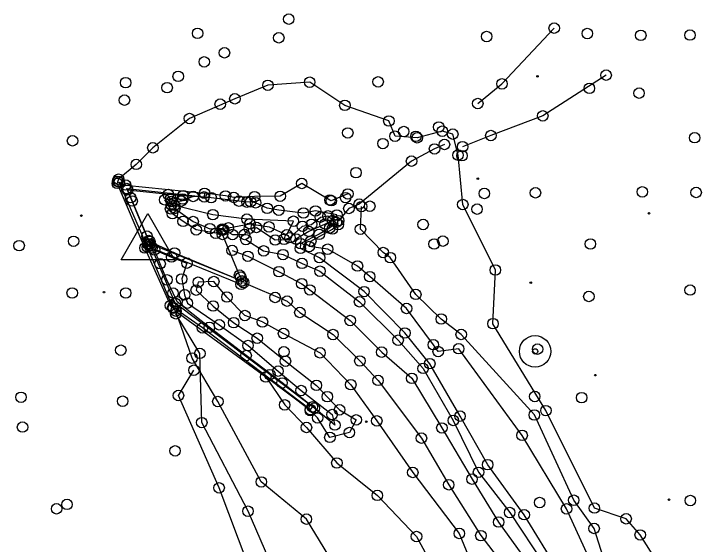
# Model space of a CAD drawing. Extents: x 20503438 to 20508873, y 7964251 to 7984667.
# Drawn here: x 20506017.3 to 20506149.4, y 7976306.6 to 7976407.6 of the extents above; entities that cross this region are included whole.
import ezdxf

# ---------------------------------------------------------------- set-up
doc = ezdxf.new("R2010")
doc.units = 0
for name, color, linetype in [('SurBreakLine', 7, 'Continuous'), ('SurConcreteSlab', 7, 'Continuous'), ('SurControl', 7, 'Continuous'), ('SurDrainageArrowDown', 7, 'Continuous'), ('SurDrainageArrowUp', 7, 'Continuous'), ('SurFenceWire', 7, 'Continuous'), ('SurPointsNonDTM', 7, 'Continuous'), ('SurRoadPoints', 7, 'Continuous'), ('SurSurveyPoints', 7, 'Continuous'), ('SurTopOfWater', 7, 'Continuous')]:
    doc.layers.add(name, color=color, linetype=linetype)

msp = doc.modelspace()

# ---------------------------------------------------------------- linework, layer by layer
at = {"layer": 'SurBreakLine'}
for points in [[(20506141.32, 7976300.9), (20506136.62, 7976308.33), (20506133.94, 7976311.4), (20506127.89, 7976313.45), (20506118.66, 7976332.01), (20506108.57, 7976348.57), (20506109.02, 7976358.79), (20506102.82, 7976371.26), (20506101.91, 7976380.68), (20506100.91, 7976384.67), (20506098.92, 7976385.23), (20506094.14, 7976383.97), (20506089.91, 7976384.27), (20506088.74, 7976387.18), (20506080.36, 7976390.15), (20506073.65, 7976394.56), (20506065.7, 7976393.98), (20506059.4, 7976391.4), (20506050.75, 7976387.64), (20506043.78, 7976382.07), (20506040.62, 7976378.91), (20506037.26, 7976376.09), (20506037.08, 7976375.69), (20506037.01, 7976375.29), (20506042.27, 7976362.98), (20506047.13, 7976352.04), (20506047.67, 7976351.51)], [(20506080.93, 7976373.28), (20506077.77, 7976371.99), (20506077.51, 7976372.12), (20506072.14, 7976375.28), (20506068.04, 7976372.84), (20506063.15, 7976372.77), (20506059.19, 7976372.61), (20506057.61, 7976372.9), (20506053.63, 7976373.4)], [(20506057.25, 7976366.5), (20506057.04, 7976366.61), (20506055.75, 7976365.8), (20506052.03, 7976366.44), (20506049.53, 7976368.06), (20506047.5, 7976369.52), (20506047.15, 7976370.45), (20506046.03, 7976372.17), (20506047.18, 7976372.41), (20506049.46, 7976372.31), (20506051.46, 7976372.8)], [(20506078.83, 7976369.27), (20506074.76, 7976370.04), (20506072.46, 7976369.65), (20506067.77, 7976370.17), (20506065.56, 7976370.54), (20506063.36, 7976371.6), (20506062.39, 7976371.79), (20506061.71, 7976371.73), (20506060.19, 7976371.92), (20506054.88, 7976372.57), (20506051.46, 7976372.8), (20506049.19, 7976371.92), (20506047.3, 7976371.83), (20506047.3, 7976371.2), (20506047.96, 7976370.52), (20506051.45, 7976368.03), (20506054.65, 7976366.66), (20506058.16, 7976366.81), (20506062.28, 7976367.59), (20506065.91, 7976367.01), (20506069.29, 7976365.5), (20506070.55, 7976368.09)], [(20506070.55, 7976368.09), (20506061.7, 7976368.48), (20506055.21, 7976369.33), (20506047.89, 7976371.1), (20506047.3, 7976371.2)], [(20506145.94, 7976237.37), (20506147.35, 7976240.13), (20506146.83, 7976243.56), (20506146.47, 7976249.04), (20506145.19, 7976268.17), (20506138.69, 7976283.02), (20506135.79, 7976300.52), (20506129.99, 7976302.75), (20506127.84, 7976309.56), (20506123.95, 7976314.95), (20506116.45, 7976331.18), (20506102.52, 7976346.51), (20506098.72, 7976349.46), (20506093.87, 7976354.15), (20506089.01, 7976361.15), (20506087.67, 7976362.12), (20506083.33, 7976366.55), (20506083.53, 7976370.87)], [(20506069.9, 7976364.94), (20506072.27, 7976367.12), (20506074, 7976367.49), (20506075.7, 7976368.87), (20506077.14, 7976369.11), (20506078.71, 7976367.87), (20506077.45, 7976366.77), (20506075.47, 7976365.59), (20506071.94, 7976363.81)], [(20506140.04, 7976234.43), (20506140.27, 7976238.2), (20506141.33, 7976241.22), (20506141.8, 7976247.17), (20506138.04, 7976267.29), (20506135.08, 7976283.91), (20506130.94, 7976297.25), (20506127.17, 7976303.34), (20506122.59, 7976313.29), (20506114.12, 7976327.3), (20506102.04, 7976343.8), (20506098.14, 7976343.27), (20506097.21, 7976344.56), (20506092.1, 7976351.47), (20506085.09, 7976357.53), (20506082.76, 7976359.55), (20506077.08, 7976362.76), (20506073.56, 7976363.26), (20506073.87, 7976364.29), (20506077.98, 7976366.6), (20506079.11, 7976367.46), (20506078.83, 7976369.27)], [(20506057.25, 7976366.5), (20506058.97, 7976365.54), (20506061.22, 7976365.56)], [(20506061.22, 7976365.56), (20506062.18, 7976366.72), (20506063.51, 7976366.9), (20506067.1, 7976364.51), (20506068.76, 7976364.63), (20506069.9, 7976364.94)], [(20506121.08, 7976301.52), (20506114.51, 7976312.18), (20506107.56, 7976321.71), (20506102.3, 7976330.96), (20506096.53, 7976340.95), (20506091.8, 7976346.8), (20506084.01, 7976354.68), (20506075.53, 7976361.14), (20506071.88, 7976362.91), (20506071.94, 7976363.81)], [(20506064.66, 7976348.89), (20506061.31, 7976350.12), (20506057.89, 7976353.65), (20506055.38, 7976356.59), (20506052.43, 7976356.47), (20506052.04, 7976354.96), (20506055.26, 7976351.93), (20506059.18, 7976348.76), (20506063.65, 7976345.8), (20506069.04, 7976341.43), (20506074.93, 7976336.82), (20506079.34, 7976332.16), (20506082.53, 7976330.25), (20506081.22, 7976327.83), (20506077.5, 7976326.92), (20506075.16, 7976330.62), (20506073.78, 7976332.03), (20506065.29, 7976338.42)], [(20506061.07, 7976356.39), (20506069.35, 7976352.86), (20506071.79, 7976350.7), (20506078.1, 7976346.5), (20506083.21, 7976341.47), (20506086.68, 7976337.77), (20506094.95, 7976326.77), (20506100.14, 7976317.88), (20506106.27, 7976308.2), (20506112.29, 7976300.36), (20506116.97, 7976290.69), (20506119.51, 7976280.41), (20506120.7, 7976276.07), (20506122.67, 7976265.89), (20506126.79, 7976256.12), (20506128.63, 7976248.47), (20506128.41, 7976240.08), (20506129.6, 7976233.63), (20506132.29, 7976230.37), (20506132.13, 7976228.09), (20506132.06, 7976219), (20506133.37, 7976211.33), (20506135.71, 7976206.57), (20506138.2, 7976200.11)], [(20506120.5, 7976193.33), (20506116.5, 7976206.36), (20506110.03, 7976225.96), (20506105.46, 7976250.11), (20506098.85, 7976261.86), (20506095.51, 7976272.3), (20506093.95, 7976278.99), (20506085.1, 7976290.78), (20506078.88, 7976301.75), (20506073.03, 7976311.34), (20506064.44, 7976318.43), (20506056.16, 7976333.74), (20506051.24, 7976342.01), (20506048.16, 7976350.96), (20506047.67, 7976351.51)], [(20506048.16, 7976350.96), (20506065.29, 7976338.42), (20506068.89, 7976333.1), (20506073.04, 7976328.81), (20506078.84, 7976322.04), (20506086.54, 7976315.86), (20506094, 7976308.03), (20506100.46, 7976296.1), (20506105.91, 7976282.71), (20506111.21, 7976267.79), (20506113.41, 7976256.94), (20506112.27, 7976240.47), (20506113.51, 7976238.08)], [(20506064.66, 7976348.89), (20506068.68, 7976346.7), (20506075.62, 7976343.02), (20506081.48, 7976336.95), (20506086.44, 7976330.06), (20506093.3, 7976320.23), (20506102.16, 7976308.61), (20506107.18, 7976296.3), (20506111.89, 7976286.17), (20506114.94, 7976272.57), (20506115.96, 7976257.41), (20506118.49, 7976243), (20506125.46, 7976238.93), (20506126.14, 7976227.63), (20506126.21, 7976222.97), (20506125.35, 7976217.19), (20506124.19, 7976206.86), (20506128.32, 7976198.64)]]:
    msp.add_lwpolyline(points, dxfattribs=at)
msp.add_lwpolyline([(20506078.46, 7976329.26), (20506074.54, 7976332.5), (20506068.39, 7976337.28), (20506061.54, 7976342.5), (20506054.53, 7976347.88), (20506048.38, 7976352.74), (20506047.63, 7976354.39), (20506046.47, 7976356.92), (20506045.16, 7976359.99), (20506044.1, 7976362.62), (20506047.35, 7976361.27), (20506050.27, 7976360.1), (20506049.27, 7976357.08), (20506049.83, 7976354.07), (20506050.36, 7976352.49), (20506056.43, 7976348.36), (20506061.91, 7976344.41), (20506067.63, 7976339.53), (20506072.02, 7976335.83), (20506077.93, 7976331.26)], close=True, dxfattribs=at)
at = {"layer": 'SurConcreteSlab'}
for points in [[(20506074.16, 7976332.72), (20506073.77, 7976332.21), (20506053.22, 7976347.77), (20506047.59, 7976351.71), (20506042.75, 7976363.13), (20506037.37, 7976375.54), (20506038.61, 7976374.97), (20506053.63, 7976373.4), (20506053.54, 7976372.72)], [(20506048.04, 7976352.47), (20506043.41, 7976363.38), (20506038.81, 7976374.31), (20506053.54, 7976372.72)], [(20506051.46, 7976372.8), (20506049.53, 7976372.95), (20506046.73, 7976373.17), (20506038.95, 7976374.03), (20506039.56, 7976372.56), (20506039.83, 7976371.93), (20506042.65, 7976365.24), (20506043.02, 7976364.41), (20506043.19, 7976364.23), (20506047.91, 7976362.04), (20506060.71, 7976356.72), (20506060.53, 7976357.45), (20506060.29, 7976357.82), (20506057.04, 7976365.57), (20506056.98, 7976366.34)], [(20506060.76, 7976356.67), (20506043.24, 7976363.79), (20506043.59, 7976362.97)], [(20506060.76, 7976356.67), (20506060.6, 7976356.06), (20506043.59, 7976362.97)], [(20506074.16, 7976332.72), (20506066.08, 7976338.86), (20506048.04, 7976352.47)]]:
    msp.add_lwpolyline(points, dxfattribs=at)
at = {"layer": 'SurControl'}
msp.add_lwpolyline([(20506042.83, 7976369.58), (20506047.92, 7976360.76), (20506037.74, 7976360.76)], close=True, dxfattribs=at)
for centre in [(20506117.05, 7976395.68), (20506105.68, 7976376.17), (20506030.16, 7976369.16), (20506138.3, 7976369.6), (20506115.77, 7976356.38), (20506034.49, 7976354.58), (20506128.07, 7976338.76), (20506084.43, 7976329.89), (20506142.11, 7976315.03)]:
    msp.add_circle(centre, 0.15, dxfattribs=at)
at = {"layer": 'SurDrainageArrowDown'}
for points in [[(20506130.13, 7976395.91), (20506118.06, 7976388.15), (20506108.17, 7976384.41), (20506102.78, 7976382.28)], [(20506099.33, 7976382.71), (20506097.44, 7976381.85), (20506093.05, 7976379.53), (20506083.08, 7976371.35), (20506081.12, 7976370.52), (20506079.15, 7976368.19)], [(20506078, 7976368.19), (20506076.59, 7976367.55), (20506073.47, 7976366.14), (20506071.04, 7976364.69)], [(20506195.88, 7976000.66), (20506177.48, 7976040.33), (20506165.97, 7976060.78), (20506157.97, 7976083.56), (20506137.62, 7976124.34), (20506125.41, 7976143.13), (20506115.51, 7976162.83), (20506106.84, 7976185.5), (20506100.72, 7976204.22), (20506092.06, 7976228.8), (20506081.93, 7976251.94), (20506071.16, 7976278.18), (20506056.4, 7976317.29), (20506048.65, 7976334.89), (20506051.6, 7976339.7)]]:
    msp.add_lwpolyline(points, dxfattribs=at)
at = {"layer": 'SurDrainageArrowUp'}
for points in [[(20506105.67, 7976390.5), (20506110.28, 7976394.25), (20506120.23, 7976404.86)], [(20506061.49, 7976364.58), (20506064.88, 7976362.44), (20506068.57, 7976361.73), (20506072.19, 7976360.05), (20506075.61, 7976358.56), (20506083.15, 7976352.74), (20506090.5, 7976345.42), (20506095.26, 7976340.05), (20506101.01, 7976330.13), (20506105.82, 7976320.27), (20506111.75, 7976312.6), (20506118.33, 7976302.71), (20506122.21, 7976294.51), (20506127.22, 7976277.57), (20506131.28, 7976267.18), (20506134.07, 7976256.36), (20506137.23, 7976241.37)], [(20506058.88, 7976362.53), (20506061.89, 7976361.41), (20506067.81, 7976358.47), (20506072.14, 7976356.19), (20506073.69, 7976355), (20506081.37, 7976349.17), (20506087.37, 7976343.15), (20506093.11, 7976338.16), (20506098.84, 7976328.71), (20506104.58, 7976318.97), (20506109.65, 7976310.78), (20506116.56, 7976301.16)]]:
    msp.add_lwpolyline(points, dxfattribs=at)
at = {"layer": 'SurFenceWire'}
msp.add_lwpolyline([(20506122.09, 7976165.71), (20506103.78, 7976209.24), (20506085.95, 7976253.82), (20506074.6, 7976283.74), (20506061.91, 7976312.85), (20506053.1, 7976329.73), (20506052.74, 7976342.91), (20506048.15, 7976350.45)], dxfattribs=at)
at = {"layer": 'SurPointsNonDTM'}
for centre in [(20506046.49, 7976393.52), (20506048.15, 7976350.45), (20506052.74, 7976342.91), (20506053.1, 7976329.73), (20506061.91, 7976312.85)]:
    msp.add_circle(centre, 1, dxfattribs=at)
at = {"layer": 'SurRoadPoints'}
for radius in [3, 0.5]:
    msp.add_circle((20506116.6, 7976343.29), radius, dxfattribs=at)
at = {"layer": 'SurSurveyPoints'}
for centre in [(20506069.66, 7976406.58), (20506120.23, 7976404.86), (20506052.3, 7976403.87), (20506107.36, 7976403.26), (20506126.54, 7976403.83), (20506136.73, 7976403.49), (20506146.1, 7976403.54), (20506067.76, 7976403.03), (20506057.42, 7976400.17), (20506053.57, 7976398.43), (20506048.61, 7976395.68), (20506130.13, 7976395.91), (20506038.6, 7976394.47), (20506065.7, 7976393.98), (20506073.65, 7976394.56), (20506086.69, 7976394.62), (20506110.28, 7976394.25), (20506126.94, 7976393.39), (20506059.4, 7976391.4), (20506136.4, 7976392.49), (20506038.37, 7976391.15), (20506056.61, 7976390.38), (20506080.36, 7976390.15), (20506105.67, 7976390.5), (20506050.75, 7976387.64), (20506118.06, 7976388.15), (20506088.74, 7976387.18), (20506098.25, 7976386.03), (20506080.91, 7976384.9), (20506091.57, 7976385.17), (20506098.92, 7976385.23), (20506100.91, 7976384.67), (20506028.48, 7976383.4), (20506089.91, 7976384.27), (20506093.89, 7976384.26), (20506094.14, 7976383.97), (20506108.17, 7976384.41), (20506146.99, 7976383.99), (20506043.78, 7976382.07), (20506087.61, 7976382.87), (20506099.33, 7976382.71), (20506102.78, 7976382.28), (20506097.44, 7976381.85), (20506101.91, 7976380.68), (20506093.05, 7976379.53), (20506102.66, 7976380.57), (20506040.62, 7976378.91), (20506082.47, 7976377.34), (20506037.08, 7976375.69), (20506037.26, 7976376.09), (20506037.37, 7976375.54), (20506037.01, 7976375.29), (20506038.61, 7976374.97), (20506038.81, 7976374.31), (20506072.14, 7976375.28), (20506038.95, 7976374.03), (20506046.73, 7976373.17), (20506049.53, 7976372.95), (20506051.46, 7976372.8), (20506053.63, 7976373.4), (20506057.61, 7976372.9), (20506063.15, 7976372.77), (20506068.04, 7976372.84), (20506080.93, 7976373.28), (20506106.93, 7976373.37), (20506116.66, 7976373.5), (20506137.02, 7976373.67), (20506147.26, 7976373.57), (20506039.56, 7976372.56), (20506039.83, 7976371.93), (20506046.03, 7976372.17), (20506047.18, 7976372.41), (20506047.3, 7976371.83), (20506049.19, 7976371.92), (20506049.46, 7976372.31), (20506053.54, 7976372.72), (20506054.88, 7976372.57), (20506059.19, 7976372.61), (20506060.19, 7976371.92), (20506061.71, 7976371.73), (20506062.39, 7976371.79), (20506063.36, 7976371.6), (20506077.51, 7976372.12), (20506077.77, 7976371.99), (20506080.49, 7976372.58), (20506047.15, 7976370.45), (20506047.3, 7976371.2), (20506047.89, 7976371.1), (20506047.96, 7976370.52), (20506065.56, 7976370.54), (20506067.77, 7976370.17), (20506081.12, 7976370.52), (20506083.08, 7976371.35), (20506083.53, 7976370.87), (20506085.1, 7976370.94), (20506102.82, 7976371.26), (20506105.54, 7976370.39), (20506047.5, 7976369.52), (20506055.21, 7976369.33), (20506072.46, 7976369.65), (20506074.76, 7976370.04), (20506075.7, 7976368.87), (20506077.14, 7976369.11), (20506078.83, 7976369.27), (20506049.53, 7976368.06), (20506051.45, 7976368.03), (20506061.7, 7976368.48), (20506062.28, 7976367.59), (20506070.55, 7976368.09), (20506074, 7976367.49), (20506076.59, 7976367.55), (20506078, 7976368.19), (20506078.71, 7976367.87), (20506079.11, 7976367.46), (20506079.15, 7976368.19), (20506095.26, 7976367.46), (20506052.03, 7976366.44), (20506054.65, 7976366.66), (20506056.98, 7976366.34), (20506057.04, 7976366.61), (20506057.25, 7976366.5), (20506058.16, 7976366.81), (20506062.18, 7976366.72), (20506063.51, 7976366.9), (20506065.91, 7976367.01), (20506072.27, 7976367.12), (20506073.47, 7976366.14), (20506077.45, 7976366.77), (20506077.98, 7976366.6), (20506083.33, 7976366.55), (20506042.65, 7976365.24), (20506055.75, 7976365.8), (20506057.04, 7976365.57), (20506058.97, 7976365.54), (20506061.22, 7976365.56), (20506069.29, 7976365.5), (20506069.9, 7976364.94), (20506075.47, 7976365.59), (20506028.68, 7976364.27), (20506042.85, 7976363.73), (20506043.02, 7976364.41), (20506043.19, 7976364.23), (20506043.24, 7976363.79), (20506061.49, 7976364.58), (20506067.1, 7976364.51), (20506068.76, 7976364.63), (20506071.04, 7976364.69), (20506071.94, 7976363.81), (20506073.87, 7976364.29), (20506097.36, 7976363.74), (20506099.02, 7976364.29), (20506127.13, 7976363.75), (20506018.3, 7976363.43), (20506042.27, 7976362.98), (20506042.75, 7976363.13), (20506043.41, 7976363.38), (20506043.59, 7976362.97), (20506044.1, 7976362.62), (20506058.88, 7976362.53), (20506064.88, 7976362.44), (20506071.88, 7976362.91), (20506073.56, 7976363.26), (20506077.08, 7976362.76), (20506047.35, 7976361.27), (20506047.91, 7976362.04), (20506061.89, 7976361.41), (20506068.57, 7976361.73), (20506075.53, 7976361.14), (20506087.67, 7976362.12), (20506089.01, 7976361.15), (20506045.16, 7976359.99), (20506050.27, 7976360.1), (20506072.19, 7976360.05), (20506082.76, 7976359.55), (20506067.81, 7976358.47), (20506075.61, 7976358.56), (20506109.02, 7976358.79), (20506046.47, 7976356.92), (20506049.27, 7976357.08), (20506060.29, 7976357.82), (20506060.53, 7976357.45), (20506085.09, 7976357.53), (20506052.43, 7976356.47), (20506055.38, 7976356.59), (20506060.6, 7976356.06), (20506060.71, 7976356.72), (20506060.76, 7976356.67), (20506061.07, 7976356.39), (20506072.14, 7976356.19), (20506028.42, 7976354.42), (20506038.61, 7976354.42), (20506047.63, 7976354.39), (20506052.04, 7976354.96), (20506073.69, 7976355), (20506084.01, 7976354.68), (20506146.11, 7976354.97), (20506049.83, 7976354.07), (20506057.89, 7976353.65), (20506067.07, 7976353.56), (20506093.87, 7976354.15), (20506126.84, 7976353.76), (20506047.13, 7976352.04), (20506047.59, 7976351.71), (20506048.04, 7976352.47), (20506048.38, 7976352.74), (20506050.36, 7976352.49), (20506055.26, 7976351.93), (20506069.35, 7976352.86), (20506083.15, 7976352.74), (20506047.67, 7976351.51), (20506048.16, 7976350.96), (20506071.79, 7976350.7), (20506092.1, 7976351.47), (20506061.31, 7976350.12), (20506081.37, 7976349.17), (20506098.72, 7976349.46), (20506053.22, 7976347.77), (20506054.53, 7976347.88), (20506056.43, 7976348.36), (20506059.18, 7976348.76), (20506064.66, 7976348.89), (20506108.57, 7976348.57), (20506068.68, 7976346.7), (20506078.1, 7976346.5), (20506091.8, 7976346.8), (20506102.52, 7976346.51), (20506063.65, 7976345.8), (20506090.5, 7976345.42), (20506061.91, 7976344.41), (20506097.21, 7976344.56), (20506102.04, 7976343.8), (20506117.07, 7976343.72), (20506037.67, 7976343.52), (20506061.54, 7976342.5), (20506068.75, 7976343.23), (20506075.62, 7976343.02), (20506087.37, 7976343.15), (20506098.14, 7976343.27), (20506051.24, 7976342.01), (20506069.04, 7976341.43), (20506083.21, 7976341.47), (20506095.26, 7976340.05), (20506096.53, 7976340.95), (20506051.6, 7976339.7), (20506065.29, 7976338.42), (20506066.08, 7976338.86), (20506067.63, 7976339.53), (20506068.39, 7976337.28), (20506086.68, 7976337.77), (20506093.11, 7976338.16), (20506072.02, 7976335.83), (20506074.93, 7976336.82), (20506081.48, 7976336.95), (20506018.66, 7976334.55), (20506048.65, 7976334.89), (20506077.01, 7976334.66), (20506116.52, 7976334.7), (20506125.47, 7976334.48), (20506038.03, 7976333.81), (20506056.16, 7976333.74), (20506068.89, 7976333.1), (20506073.77, 7976332.21), (20506073.78, 7976332.03), (20506074.16, 7976332.72), (20506074.54, 7976332.5), (20506079.34, 7976332.16), (20506118.66, 7976332.01), (20506075.16, 7976330.62), (20506077.93, 7976331.26), (20506102.3, 7976330.96), (20506116.45, 7976331.18), (20506078.46, 7976329.26), (20506082.53, 7976330.25), (20506086.44, 7976330.06), (20506101.01, 7976330.13), (20506018.95, 7976328.88), (20506073.04, 7976328.81), (20506081.22, 7976327.83), (20506098.84, 7976328.71), (20506077.5, 7976326.92), (20506094.95, 7976326.77), (20506114.12, 7976327.3), (20506048.01, 7976324.34), (20506078.84, 7976322.04), (20506107.56, 7976321.71), (20506093.3, 7976320.23), (20506105.82, 7976320.27), (20506104.58, 7976318.97), (20506056.4, 7976317.29), (20506064.44, 7976318.43), (20506100.14, 7976317.88), (20506086.54, 7976315.86), (20506123.95, 7976314.95), (20506146.17, 7976314.89), (20506025.44, 7976313.31), (20506027.43, 7976314.15), (20506117.46, 7976314.5), (20506127.89, 7976313.45), (20506111.75, 7976312.6), (20506114.51, 7976312.18), (20506122.59, 7976313.29), (20506073.03, 7976311.34), (20506109.65, 7976310.78), (20506133.94, 7976311.4), (20506127.84, 7976309.56), (20506094, 7976308.03), (20506102.16, 7976308.61), (20506106.27, 7976308.2), (20506136.62, 7976308.33)]:
    msp.add_circle(centre, 1, dxfattribs=at)
at = {"layer": 'SurTopOfWater'}
for points in [[(20506060.38, 7976357.64), (20506060.42, 7976357.64), (20506060.42, 7976357.68), (20506060.38, 7976357.68)], [(20506060.4, 7976357.69), (20506060.4, 7976357.69), (20506060.4, 7976357.65), (20506060.4, 7976357.65)], [(20506060.4, 7976357.69), (20506060.4, 7976357.69), (20506060.4, 7976357.67), (20506060.4, 7976357.67)], [(20506060.4, 7976357.67), (20506060.4, 7976357.67), (20506060.4, 7976357.66), (20506060.4, 7976357.66)], [(20506060.4, 7976357.66), (20506060.4, 7976357.66), (20506060.4, 7976357.65), (20506060.4, 7976357.65)]]:
    msp.add_lwpolyline(points, close=True, dxfattribs=at)
for centre in [(20506060.39, 7976357.66), (20506060.4, 7976357.66), (20506060.41, 7976357.66)]:
    msp.add_arc(centre, 0.00586, 186.3566, 5.6839, dxfattribs=at)

doc.saveas('drawing.dxf')
